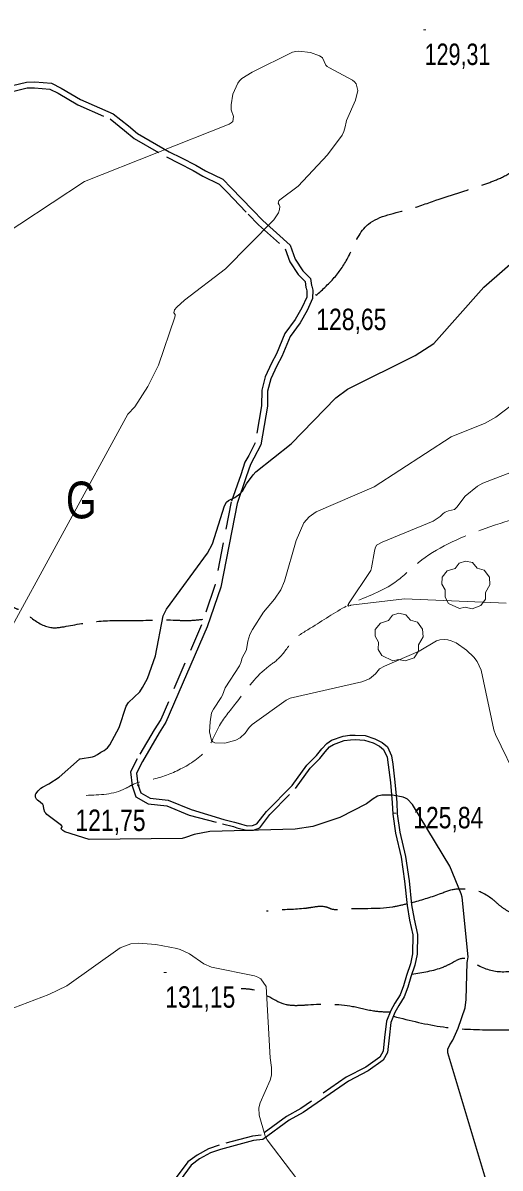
# Model space of a CAD drawing. Extents: x 483843 to 488449, y 4381269 to 4384483.
# Drawn here: x 485686.2 to 485880.9, y 4382451.9 to 4382919.1 of the extents above; entities that cross this region are included whole.
import ezdxf
from ezdxf.enums import TextEntityAlignment as Align

# ---------------------------------------------------------------- set-up
doc = ezdxf.new("R2010")
doc.units = 0
doc.header["$LTSCALE"] = 3.8
doc.linetypes.add('LONG_DASHED', pattern=[7.5, 6, -1.5])
doc.linetypes.add('MEDIUM_DASHED', pattern=[4.5, 3, -1.5])
for name, color, linetype, lineweight in [('15', 7, 'LONG_DASHED', 13), ('27', 7, 'Continuous', 25), ('29', 7, 'Continuous', 13), ('38', 7, 'Continuous', 25), ('7', 7, 'Continuous', 13), ('8', 7, 'Continuous', 25), ('9', 7, 'Continuous', 13)]:
    doc.layers.add(name, color=color, linetype=linetype, lineweight=lineweight)
doc.layers.add('31', color=7, linetype='Continuous')

msp = doc.modelspace()

# ---------------------------------------------------------------- linework, layer by layer
at = {"layer": '15'}
msp.add_spline([(485711.99, 4382603.98), (485727.99, 4382606.74), (485731.19, 4382608.44), (485739.48, 4382610.62), (485751.26, 4382615.1), (485761.76, 4382623.54), (485766.11, 4382631.88), (485773.14, 4382641.6), (485785.57, 4382655.86), (485790.97, 4382660.23), (485796.77, 4382667.39), (485804.48, 4382672.78), (485819.47, 4382681.82), (485837.33, 4382690.39), (485847.53, 4382698.9), (485872.96, 4382712.19), (485879, 4382714.32), (485909.89, 4382723.95), (485916.14, 4382726.61), (485922.85, 4382729.13), (485926.75, 4382729.42), (485934.54, 4382729.79), (485941.44, 4382730.36), (485954.51, 4382729.62)], degree=3, dxfattribs=at)
at = {"layer": '27'}
msp.add_spline([(486286.37, 4382818.73), (486278.04, 4382823.01), (486270.91, 4382827.39), (486261.25, 4382830.52), (486249.55, 4382838.56), (486235.78, 4382853.4), (486208.71, 4382873.4), (486199.54, 4382878.26), (486190.05, 4382880.8), (486172.3, 4382887.23), (486138.6, 4382917.4), (486120.98, 4382941.85), (486113.4, 4382950.11), (486108.61, 4382953.78), (486094.45, 4382965.01), (486088.77, 4382972.26), (486086.08, 4382975.81), (486076.44, 4382986.75), (486071.81, 4382993.64), (486063.9, 4383007.83), (486054.58, 4383021.85), (486044.87, 4383035.93), (486027.43, 4383037.8), (485933.61, 4382938.44), (485919.77, 4382940.14), (485889.7, 4382939.08), (485839.54, 4382941.26), (485816.75, 4382944.76), (485741.23, 4382929.61), (485713.92, 4382937.9), (485681.19, 4382964.56), (485670.78, 4382975.78), (485652.13, 4382986.85), (485638.34, 4382985.71), (485603.43, 4382978.48), (485583.93, 4382969.73), (485574.59, 4382959.14), (485576.9, 4382938.62), (485580.71, 4382884.66), (485577.11, 4382863.44), (485511.92, 4382842.02), (485496.71, 4382848.88), (485482.18, 4382864.38), (485474.15, 4382877.06), (485456.13, 4382915.83), (485453.46, 4382926.82), (485449.3, 4382945.73), (485443.9, 4382957.94), (485427.92, 4382978.81), (485418.61, 4382987.72), (485404.26, 4383001.65), (485381.54, 4383009.27), (485374.73, 4383011.94)], degree=3, dxfattribs=at)
at = {"layer": '29'}
for points in [[(485864.39, 4382680.15), (485859.85, 4382682.27), (485858.44, 4382684.81), (485858.54, 4382687.79), (485857.17, 4382690.2), (485857.21, 4382692.95), (485859.37, 4382695.55), (485862.56, 4382696.55), (485864.21, 4382698.74), (485866.78, 4382699.57), (485869.64, 4382698.92), (485871.59, 4382696.65), (485874.4, 4382695.83), (485876.53, 4382692.98), (485876.77, 4382689.85), (485874.89, 4382686.7), (485874.89, 4382684.02), (485873.07, 4382681.41), (485869.45, 4382680.07), (485866.68, 4382680.7)], [(485837.15, 4382658.89), (485832.61, 4382661.01), (485831.2, 4382663.55), (485831.3, 4382666.53), (485829.93, 4382668.94), (485829.97, 4382671.69), (485832.13, 4382674.29), (485835.32, 4382675.29), (485836.97, 4382677.48), (485839.54, 4382678.31), (485842.4, 4382677.66), (485844.35, 4382675.39), (485847.16, 4382674.57), (485849.29, 4382671.72), (485849.53, 4382668.59), (485847.65, 4382665.44), (485847.65, 4382662.76), (485845.83, 4382660.15), (485842.21, 4382658.81), (485839.44, 4382659.44)]]:
    msp.add_lwpolyline(points, close=True, dxfattribs=at)
at = {"layer": '38'}
for points in [[(485664.66, 4382889.47), (485687.69, 4382895), (485691.08, 4382895.06), (485697.9, 4382894.49), (485701.8, 4382892.56), (485709.75, 4382887.82), (485723.02, 4382882.05), (485729.25, 4382877.08), (485733.02, 4382874.02), (485745.93, 4382866.56), (485750.91, 4382864.09), (485756.84, 4382861.05), (485760.77, 4382858.8), (485767.81, 4382855.36), (485771.16, 4382851.82), (485779.88, 4382842.82), (485784.07, 4382838.55), (485795.29, 4382828.39), (485797.36, 4382822.73), (485800.39, 4382818.01), (485803.61, 4382814.82), (485803.98, 4382811.96), (485804.12, 4382811.68), (485804.47, 4382810.06), (485804.44, 4382806.72), (485802.22, 4382801.83), (485799.36, 4382796.78), (485795.2, 4382791.17), (485791.83, 4382783.05), (485789.8, 4382779.25), (485787.37, 4382773.95), (485786.07, 4382768.92), (485786.03, 4382762.73), (485783.29, 4382747.02), (485780.49, 4382741.56), (485779.05, 4382738.94), (485777.36, 4382733.92), (485773.58, 4382723.1), (485766.91, 4382688.91), (485761.33, 4382672.7), (485744.58, 4382633.77), (485741.8, 4382629.42), (485734.96, 4382617.76), (485732.59, 4382613.09), (485733.16, 4382608.45), (485734.34, 4382605.06), (485738.16, 4382602.89), (485745.49, 4382602.04), (485754.93, 4382598.2)], [(485754.93, 4382598.2), (485768.2, 4382594.18), (485772.59, 4382593), (485774.03, 4382592.57), (485777.68, 4382591.56), (485779.93, 4382591.61), (485781.68, 4382592.31), (485785.61, 4382597.34), (485796.06, 4382608.01), (485802.07, 4382616.31), (485805.99, 4382620.23), (485808.18, 4382622.93), (485810.16, 4382625.16), (485812.15, 4382626.43), (485816.91, 4382628.11), (485819.65, 4382628.48), (485821.72, 4382628.59), (485825.89, 4382628.35), (485829.84, 4382627.05), (485832.8, 4382625.55), (485834.91, 4382623.79), (485836.6, 4382620.07), (485837.13, 4382616.64), (485838.02, 4382609.41), (485838.77, 4382601.03), (485838.93, 4382596.5), (485840.02, 4382588.93), (485842.37, 4382579.06), (485843.77, 4382569.16), (485844.76, 4382559.3), (485845.83, 4382553.4), (485847.16, 4382547.22), (485847.07, 4382539.13), (485846.13, 4382534.7), (485844.47, 4382529.98), (485843.27, 4382525.65), (485841.75, 4382521.78), (485839.6, 4382518.21), (485837.98, 4382515.34), (485836.36, 4382511.36), (485835.6, 4382505.01), (485834.98, 4382499.02), (485833.25, 4382495.94), (485827.08, 4382491.56), (485819.04, 4382487.36), (485800.52, 4382474.58), (485794.81, 4382471.41), (485784.07, 4382463.55), (485780.29, 4382463.17), (485766.78, 4382459.52), (485762.69, 4382458.07), (485758.33, 4382455.67), (485754.87, 4382453.16), (485747.33, 4382442.96)]]:
    msp.add_lwpolyline(points, dxfattribs=at)
at = {"layer": '38', "linetype": 'MEDIUM_DASHED'}
for points in [[(485665.36, 4382887.15), (485687.99, 4382892.6), (485691, 4382892.64), (485697.24, 4382892.13), (485700.64, 4382890.43), (485708.65, 4382885.67), (485721.77, 4382879.96), (485727.73, 4382875.19), (485731.65, 4382872.02), (485744.8, 4382864.42), (485749.83, 4382861.94), (485755.68, 4382858.92), (485759.64, 4382856.66), (485766.35, 4382853.37), (485769.42, 4382850.15), (485778.15, 4382841.13), (485782.4, 4382836.81), (485793.22, 4382827), (485795.19, 4382821.65), (485798.5, 4382816.48), (485801.32, 4382813.69), (485801.63, 4382811.21), (485801.83, 4382810.84), (485802.05, 4382809.81), (485802.03, 4382807.26), (485800.07, 4382802.93), (485797.33, 4382798.09), (485793.08, 4382792.37), (485789.65, 4382784.09), (485787.63, 4382780.32), (485785.08, 4382774.76), (485783.65, 4382769.24), (485783.61, 4382762.95), (485780.97, 4382747.8), (485778.35, 4382742.69), (485776.83, 4382739.92), (485775.07, 4382734.71), (485771.24, 4382723.73), (485764.57, 4382689.54), (485759.08, 4382673.57), (485742.45, 4382634.9), (485739.74, 4382630.68), (485732.84, 4382618.92), (485730.1, 4382613.52), (485730.8, 4382607.9), (485732.35, 4382603.4), (485737.39, 4382600.54), (485744.89, 4382599.67), (485754.02, 4382595.96)], [(485754.02, 4382595.96), (485767.62, 4382592.42), (485772.1, 4382591.21), (485773.52, 4382590.79), (485777.45, 4382589.71), (485780.31, 4382589.76), (485782.83, 4382590.79), (485787, 4382596.12), (485797.47, 4382606.82), (485803.48, 4382615.11), (485807.37, 4382618.99), (485809.59, 4382621.74), (485811.37, 4382623.74), (485812.97, 4382624.75), (485817.35, 4382626.29), (485819.82, 4382626.63), (485821.72, 4382626.74), (485825.54, 4382626.52), (485829.13, 4382625.34), (485831.77, 4382624), (485833.39, 4382622.64), (485834.81, 4382619.54), (485835.3, 4382616.39), (485836.18, 4382609.22), (485836.92, 4382600.92), (485837.08, 4382596.34), (485838.2, 4382588.58), (485840.55, 4382578.72), (485841.93, 4382568.94), (485842.93, 4382559.05), (485844.01, 4382553.04), (485845.31, 4382547.03), (485845.22, 4382539.34), (485844.34, 4382535.19), (485842.71, 4382530.53), (485841.51, 4382526.24), (485840.09, 4382522.6), (485838, 4382519.14), (485836.31, 4382516.15), (485834.54, 4382511.83), (485833.76, 4382505.21), (485833.19, 4382499.59), (485831.84, 4382497.21), (485826.11, 4382493.13), (485818.08, 4382488.95), (485799.55, 4382476.15), (485793.81, 4382472.97), (485783.39, 4382465.34), (485779.96, 4382464.99), (485766.23, 4382461.28), (485761.93, 4382459.76), (485757.33, 4382457.24), (485753.55, 4382454.49), (485745.79, 4382443.99)]]:
    msp.add_lwpolyline(points, dxfattribs=at)
at = {"layer": '38', "linetype": 'LONG_DASHED'}
for points in [[(485805.83, 4382807.93), (485813.72, 4382815.73), (485819.41, 4382824.46), (485826.4, 4382836.36), (485842.94, 4382842.88), (485854.73, 4382846.77), (485875.09, 4382853.51), (485881.43, 4382856.02), (485888.26, 4382860.12), (485893.29, 4382864.34), (485900.84, 4382874.3), (485907.25, 4382889.2), (485913.74, 4382903.72), (485917.86, 4382917.07), (485920.2, 4382924.47), (485925.39, 4382940.77), (485931.25, 4382952.95), (485933.84, 4382963.35), (485935.24, 4382965.03), (485938.85, 4382968.62), (485942.61, 4382972.14), (485948.64, 4382979.37), (485950.3, 4382982.85), (485954.37, 4382990.13)], [(485542.76, 4382533.81), (485542, 4382534.32), (485543.9, 4382541.63), (485549.17, 4382561.91), (485574, 4382591.39), (485582.88, 4382598.23), (485591.23, 4382605.88), (485611.01, 4382628.22), (485614.04, 4382630.82), (485615.98, 4382631.6), (485619.04, 4382632.48), (485622.36, 4382635.62), (485624.49, 4382638.51), (485628.68, 4382647.59), (485633.05, 4382654.49), (485639.5, 4382663.24), (485649.28, 4382670.31), (485655.35, 4382675.07), (485657.71, 4382677.37), (485660.64, 4382681.32), (485661.82, 4382682.39), (485664.79, 4382684.47), (485668.52, 4382685.44), (485682.41, 4382680.66), (485685.66, 4382679.21), (485689.23, 4382676.73), (485697.64, 4382672.45), (485703.86, 4382672.94), (485718.15, 4382675.07), (485732.25, 4382675.32), (485748.53, 4382675.46), (485752.74, 4382675.31), (485759.67, 4382675.83)], [(485844.7, 4382560.18), (485856.24, 4382563.77), (485863.03, 4382565.77), (485865.28, 4382565.81), (485867.76, 4382565.85), (485870.09, 4382565.52), (485877.96, 4382561.53), (485880.94, 4382558.89), (485885.04, 4382556.26), (485887.08, 4382555.09), (485892.77, 4382551.44), (485905.2, 4382548.66), (485910.04, 4382546.65), (485911.64, 4382545.25), (485912.5, 4382543.39), (485913.32, 4382539.43), (485912.99, 4382532.52), (485909.51, 4382521.58), (485913.61, 4382493.66), (485913.99, 4382489.32), (485914.84, 4382462.32), (485915.14, 4382454.3), (485915.9, 4382445.16), (485915.72, 4382438.63), (485915.58, 4382429.1), (485914.92, 4382424.13), (485916.82, 4382418.84), (485918.91, 4382414.97), (485920.03, 4382407.04), (485924.48, 4382401.27), (485928.49, 4382395.41), (485932.18, 4382390.15), (485934.18, 4382387.63), (485942.91, 4382377.96), (485946.27, 4382374.49), (485950.04, 4382369.46), (485955.12, 4382361.82), (485957.22, 4382358.11), (485960.94, 4382351.19), (485963.75, 4382344.94), (485971.27, 4382331.34), (485973.21, 4382327.85), (485973.68, 4382326.81), (485978.31, 4382311.21), (485980.08, 4382300.29), (485982.44, 4382294.1), (485985.74, 4382289.81), (485988.05, 4382286.62), (485993.06, 4382279.43), (485996.28, 4382275.06), (485997.89, 4382272.74)], [(485842.87, 4382559.66), (485837.05, 4382558.4), (485816.73, 4382557.44), (485812.31, 4382557.51), (485810.19, 4382558.3), (485804.41, 4382558.27), (485801.57, 4382557.85), (485788.23, 4382556.94), (485786.58, 4382556.76), (485785.61, 4382556.74)], [(485844.93, 4382531.08), (485857.67, 4382533.94), (485861.54, 4382535.81), (485866.69, 4382537.55), (485869.49, 4382536.1), (485879.76, 4382532.15), (485890.85, 4382532.95), (485895.72, 4382533.34), (485900.98, 4382532.98), (485907.75, 4382531.98), (485911.7, 4382529.42)], [(485836.04, 4382515.49), (485829.85, 4382515.88), (485820.74, 4382517.75), (485802.57, 4382518.4), (485798.98, 4382518.19), (485793.72, 4382518.54), (485780.1, 4382524.6), (485775.29, 4382525.04)], [(485837.43, 4382513.82), (485857.81, 4382509.48), (485877.48, 4382508.33), (485895.12, 4382508.42), (485907.94, 4382508.64), (485910.04, 4382508.83)]]:
    msp.add_spline(points, degree=3, dxfattribs=at)
at = {"layer": '7'}
for p, q in [((485849.62, 4382916.32), (485850.62, 4382916.32)), ((485805.4, 4382808.16), (485806.4, 4382808.16)), ((485732.8, 4382608.11), (485733.8, 4382608.11)), ((485837.44, 4382596.76), (485838.44, 4382596.76)), ((485743.76, 4382531.69), (485744.76, 4382531.69))]:
    msp.add_line(p, q, dxfattribs=at)
at = {"layer": '8'}
for points in [[(485701.85, 4382590.27), (485701.98, 4382590.74), (485702.03, 4382590.84), (485702.08, 4382590.93), (485702.32, 4382591.14), (485701.92, 4382591.68), (485695.99, 4382596.19), (485695.52, 4382596.68), (485695.15, 4382597.14), (485694.7, 4382598.54), (485694.62, 4382599.67), (485694.5, 4382599.96), (485694.33, 4382600.23), (485693.32, 4382601.13), (485692.21, 4382601.95), (485691.78, 4382602.4), (485691.3, 4382603.2), (485691.32, 4382604.08), (485691.42, 4382604.36), (485691.56, 4382604.65), (485692.45, 4382605.82), (485693.6, 4382606.91), (485694.2, 4382607.37), (485696.81, 4382608.68), (485700.96, 4382611.43), (485709.33, 4382618.8), (485709.37, 4382618.82), (485709.61, 4382618.92), (485714.59, 4382619.69), (485715.47, 4382619.98), (485716.72, 4382620.68), (485718.06, 4382621.6), (485719.44, 4382622.27), (485720.75, 4382623.39), (485721.65, 4382624.6), (485725.51, 4382631.7), (485728.4, 4382640.41), (485729.3, 4382641.87), (485733.88, 4382646.25), (485735.08, 4382647.92), (485737.04, 4382651.67), (485740.36, 4382660.95), (485743.41, 4382677.21), (485744.74, 4382679.92), (485761.56, 4382702.74), (485763.59, 4382706.53), (485768.51, 4382722.11), (485769.24, 4382723.57), (485770.11, 4382724.24), (485772.7, 4382725.52), (485774.73, 4382726.93), (485775.77, 4382728.13), (485777.46, 4382731.06), (485780.12, 4382734.79), (485781.25, 4382735.93), (485795.68, 4382747.44), (485813.88, 4382766.17), (485818.62, 4382769.71), (485846.22, 4382783.49), (485853.88, 4382788.38), (485874.3, 4382811.26), (485908.5, 4382841.28)], [(485876.38, 4382443.1), (485859.65, 4382498.97), (485859.6, 4382499.7), (485859.62, 4382500.37), (485860.34, 4382502.2), (485861.61, 4382504.08), (485863.86, 4382508.95), (485866.64, 4382517.35), (485867.12, 4382520.62), (485867.42, 4382535.83), (485867.59, 4382536.46), (485867.83, 4382538.1), (485865.37, 4382562.38), (485865.05, 4382563.79), (485860.44, 4382575.05), (485845.22, 4382600.29), (485843.17, 4382602.43), (485842.34, 4382602.87), (485841.38, 4382603.25), (485836.98, 4382604.03), (485832.63, 4382604.02), (485830.92, 4382603.71), (485829.1, 4382602.58), (485826.4, 4382600.5), (485815.5, 4382594.89), (485804.53, 4382591.32), (485797.31, 4382590.18), (485762.54, 4382589.27), (485756.08, 4382588.05), (485752.59, 4382586.8), (485751.13, 4382586.42), (485713.32, 4382586.02), (485703.38, 4382589.13), (485702.46, 4382589.6), (485701.85, 4382590.27)]]:
    msp.add_lwpolyline(points, dxfattribs=at)
at = {"layer": '9'}
for points in [[(485803.53, 4382907.03), (485798.8, 4382907.6), (485797.51, 4382907.47), (485796.23, 4382907.21), (485779.7, 4382899.06), (485775.54, 4382896.47), (485774.64, 4382895.54), (485773.85, 4382894.52), (485771.91, 4382890.1), (485771.2, 4382885.65), (485771.24, 4382883.66), (485772.13, 4382880.96), (485771.89, 4382878.88), (485771.25, 4382878.33), (485770.35, 4382877.78), (485711.36, 4382854.36), (485658.4, 4382819.55)], [(485677.12, 4382664.28), (485729.07, 4382759.44), (485731.89, 4382762.51), (485737.21, 4382770.72), (485741.57, 4382779.44), (485748.26, 4382799.04), (485748.4, 4382799.75), (485748.37, 4382799.95), (485748.31, 4382800.14), (485747.83, 4382800.81), (485748.07, 4382802.01), (485749, 4382803.15), (485752.13, 4382806.04), (485768.81, 4382818.78), (485788.53, 4382838.85), (485790.47, 4382841.67), (485790.85, 4382842.97), (485791.06, 4382844.17), (485790.95, 4382844.66), (485790.81, 4382844.96), (485790.4, 4382845.58), (485790.66, 4382846.54), (485791.01, 4382846.9), (485798.46, 4382852.52), (485810.43, 4382865.31), (485816.42, 4382873.33), (485817.2, 4382874.79), (485817.74, 4382876.73), (485818.07, 4382878.61), (485818.29, 4382879.28), (485821.87, 4382887.59), (485822.92, 4382891.49), (485822.15, 4382894.3), (485821.49, 4382895.06), (485820.64, 4382895.8), (485811.26, 4382900.75), (485810.41, 4382901.31), (485809.75, 4382901.84), (485808.46, 4382904.86), (485807.94, 4382905.25), (485807.27, 4382905.64), (485803.53, 4382907.03)], [(485903.04, 4382776.47), (485879.15, 4382758.33), (485874.79, 4382755.8), (485860.92, 4382750.19), (485829.59, 4382729.79), (485805.93, 4382719.69), (485803.04, 4382717.65), (485800.88, 4382715.18), (485797.77, 4382708.01), (485792.97, 4382691.34), (485791.39, 4382687.85), (485788.87, 4382684.06), (485784.33, 4382678.78), (485779.84, 4382671.69), (485778.87, 4382669.62), (485778.01, 4382666.86), (485777.4, 4382663.53), (485777.13, 4382662.75), (485775.79, 4382660.34), (485775.53, 4382659.69), (485775.25, 4382658.49), (485774.6, 4382656.81), (485768.75, 4382647.9), (485767.64, 4382644.8), (485767.15, 4382643.89), (485763.92, 4382639.13), (485763.23, 4382637.64), (485762.59, 4382633.96), (485762.29, 4382629.93), (485763.11, 4382626.36), (485763.71, 4382625.77), (485764.47, 4382625.34), (485768.6, 4382625.24), (485773.03, 4382626.49), (485774.82, 4382627.4), (485776.87, 4382629.41), (485778.55, 4382631.64), (485779.82, 4382632.83), (485793.58, 4382642.86), (485795.23, 4382643.62), (485824.51, 4382650.34), (485827.6, 4382651.57), (485830.06, 4382653.56), (485831.75, 4382655.53), (485833.74, 4382656.75), (485847.86, 4382662.82), (485855.03, 4382667.01), (485856.28, 4382667.49), (485858.16, 4382667.63), (485859.59, 4382667.42), (485860.99, 4382667.08), (485862.93, 4382666.23), (485867.27, 4382663.18), (485870.21, 4382660.32), (485871.5, 4382658.54), (485873.22, 4382655), (485878.41, 4382630.65), (485879.03, 4382628.86), (485897.85, 4382590.13)], [(485904.3, 4382743.07), (485873.88, 4382731.33), (485871.69, 4382730.14), (485866.62, 4382726.02), (485863.27, 4382721.62), (485862.29, 4382720.66), (485859.84, 4382720.01), (485858.46, 4382719.49), (485857.72, 4382718.98), (485856.43, 4382717.69), (485853.61, 4382715.78), (485832.85, 4382707.32), (485830.54, 4382706.06), (485829.93, 4382704.8), (485829.62, 4382703.65), (485828.49, 4382696.79), (485828.16, 4382695.68), (485819.11, 4382682.1), (485819.08, 4382681.99), (485819.06, 4382681.93), (485819.02, 4382681.87), (485818.82, 4382681.58), (485818.76, 4382681.42), (485818.76, 4382681.38), (485818.76, 4382681.35), (485818.84, 4382681.25), (485819.01, 4382681.22), (485819.15, 4382681.24), (485819.86, 4382681.5), (485819.97, 4382681.55), (485841.91, 4382684.11), (485883.42, 4382682.38)], [(485787.64, 4382489.83), (485787.63, 4382492.88), (485787.05, 4382496.88), (485785.5, 4382525.99), (485783.27, 4382529.08), (485782.09, 4382529.77), (485780.66, 4382530.39), (485763.12, 4382533.9), (485759.98, 4382535.26), (485754.21, 4382539.35), (485750.43, 4382541.02), (485749.02, 4382541.44), (485740.49, 4382543.13), (485733.4, 4382543.64), (485730.25, 4382543.35), (485725.96, 4382541.8), (485704.08, 4382526.29), (485696.81, 4382522.7), (485679.69, 4382516.21)], [(485805.76, 4382437.27), (485785.82, 4382463.42), (485785.04, 4382464.97), (485784.86, 4382465.44), (485782.63, 4382473.48), (485782.48, 4382476.48), (485782.99, 4382478.57), (485787.07, 4382487.72), (485787.64, 4382489.83)]]:
    msp.add_lwpolyline(points, dxfattribs=at)

# ---------------------------------------------------------------- texts
at = {"layer": '31', "width": 0.8}
msp.add_text('G', height=15, dxfattribs=at).set_placement((485710.03, 4382716.98), align=Align.CENTER)
at = {"layer": '7'}
for s, width, p in [('129,31', 0.75, (485850.12, 4382901.95)), ('128,65', 0.8, (485805.9, 4382793.79)), ('125,84', 0.8, (485845.45, 4382590.52)), ('121,75', 0.8, (485707.64, 4382589.42)), ('131,15', 0.8, (485744.26, 4382517.32))]:
    msp.add_text(s, height=8.75, dxfattribs=dict(at, width=width)).set_placement(p)

doc.saveas('drawing.dxf')
